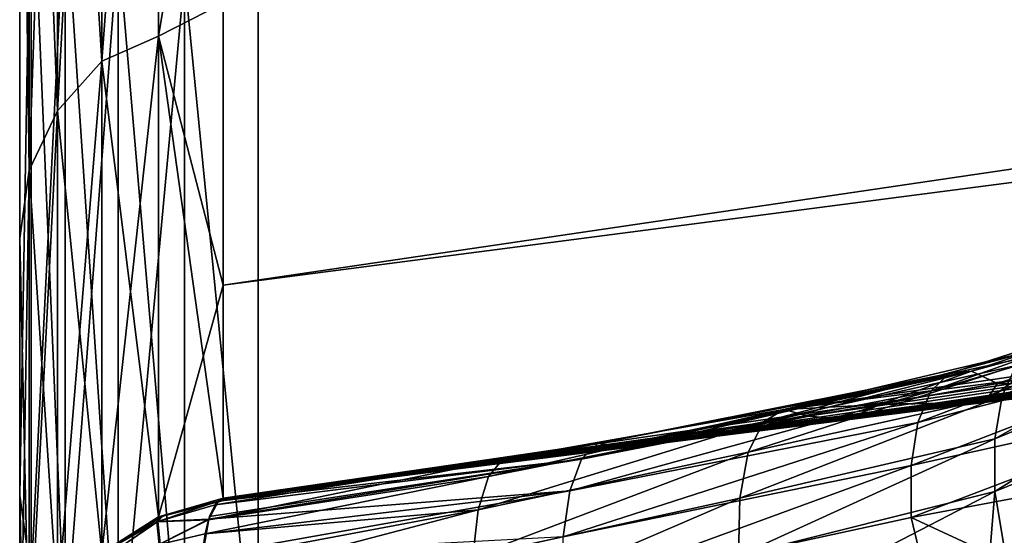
# Model space of a CAD drawing. Header units: millimetres. Extents: x -128 to 173, y -40 to 30.
# Tile 273 of 353: x 130.3 to 131.133, y -22.233 to -21.796. Entities that reach past the tile are written whole.
import ezdxf

# ---------------------------------------------------------------- set-up
doc = ezdxf.new("R2010")
doc.units = ezdxf.units.MM
doc.header["$LTSCALE"] = 56.728605
for name, color, linetype in [('253', 7, 'CONTINUOUS'), ('254', 7, 'CONTINUOUS'), ('255', 7, 'CONTINUOUS'), ('256', 7, 'CONTINUOUS'), ('258', 7, 'CONTINUOUS'), ('262', 7, 'CONTINUOUS'), ('272', 7, 'CONTINUOUS'), ('273', 7, 'CONTINUOUS'), ('274', 7, 'CONTINUOUS'), ('275', 7, 'CONTINUOUS'), ('279', 7, 'CONTINUOUS'), ('280', 7, 'CONTINUOUS'), ('282', 7, 'CONTINUOUS'), ('283', 7, 'CONTINUOUS')]:
    doc.layers.add(name, color=color, linetype=linetype)

msp = doc.modelspace()

# ---------------------------------------------------------------- linework, layer by layer
at = {"layer": '253', "color": 7, "linetype": 'CONTINUOUS'}
for points in [[(130.3, -21.98124, -5.22685), (130.3, -21.33495, -7.43736), (130.3, -21.55372, -7.42948), (130.3, -21.98124, -5.22685)], [(130.3, -21.335, 7.43723), (130.3, -21.98126, 5.22676), (130.3, -21.55356, 7.42995), (130.3, -21.335, 7.43723)], [(130.3, -21.55356, 7.42995), (130.3, -21.98126, 5.22676), (130.3, -22.19906, 5.19248), (130.3, -21.55356, 7.42995)], [(130.3, -22.19913, -5.19219), (130.3, -21.98124, -5.22685), (130.3, -21.55372, -7.42948), (130.3, -22.19913, -5.19219)], [(130.3, -22.3978, -2.97209), (130.3, -21.98124, -5.22685), (130.3, -22.19913, -5.19219), (130.3, -22.3978, -2.97209)], [(130.3, -21.98126, 5.22676), (130.3, -22.3978, 2.97209), (130.3, -22.19906, 5.19248), (130.3, -21.98126, 5.22676)], [(130.3, -22.19906, 5.19248), (130.3, -22.3978, 2.97209), (130.3, -22.61293, 2.90093), (130.3, -22.19906, 5.19248)], [(130.3, -22.61293, -2.90094), (130.3, -22.3978, -2.97209), (130.3, -22.19913, -5.19219), (130.3, -22.61293, -2.90094)]]:
    msp.add_3dface(points, dxfattribs=at)
at = {"layer": '254', "color": 7, "linetype": 'CONTINUOUS'}
for points in [[(171.83563, -21.38841, -7.41575), (171.83563, -22.03288, -5.19709), (130.50175, -21.74289, -7.49438), (171.83563, -21.38841, -7.41575)], [(171.83563, -22.03288, 5.19709), (171.83563, -21.38841, 7.41575), (130.50175, -21.74289, 7.49438), (171.83563, -22.03288, 5.19709)], [(130.50175, -21.74289, -7.49438), (171.83563, -22.03288, -5.19709), (130.50175, -22.39387, -5.2377), (130.50175, -21.74289, -7.49438)], [(130.50175, -22.39387, 5.2377), (171.83563, -22.03288, 5.19709), (130.50175, -21.74289, 7.49438), (130.50175, -22.39387, 5.2377)], [(171.83563, -22.03288, -5.19709), (171.83563, -22.44785, -2.9243), (130.50175, -22.39387, -5.2377), (171.83563, -22.03288, -5.19709)], [(171.83563, -22.44785, 2.9243), (171.83563, -22.03288, 5.19709), (130.50175, -22.39387, 5.2377), (171.83563, -22.44785, 2.9243)]]:
    msp.add_3dface(points, dxfattribs=at)
at = {"layer": '255', "color": 7, "linetype": 'CONTINUOUS'}
msp.add_3dface([(131.34082, -22.16409, 2.37451), (131.26896, -22.26465, 2.39933), (131.12029, -22.2485, 2.47632), (131.34082, -22.16409, 2.37451)], dxfattribs=at)
at = {"layer": '256', "color": 7, "linetype": 'CONTINUOUS'}
for points in [[(142.18459, -20.49452, -3.24607), (142.18459, -20.29654, -4.31429), (130.47217, -22.02083, -4.08254), (142.18459, -20.49452, -3.24607)], [(130.47217, -22.02083, -4.08254), (142.18459, -20.29654, -4.31429), (130.47217, -21.78206, -5.20826), (130.47217, -22.02083, -4.08254)], [(142.18459, -20.29654, 4.31429), (142.18459, -20.49452, 3.24607), (130.47217, -22.02083, 4.08254), (142.18459, -20.29654, 4.31429)], [(130.47217, -21.78206, 5.20826), (142.18459, -20.29654, 4.31429), (130.47217, -22.02083, 4.08254), (130.47217, -21.78206, 5.20826)], [(130.59656, -22.18578, -2.93132), (142.18459, -20.49452, -3.24607), (130.47217, -22.20146, -2.94603), (130.59656, -22.18578, -2.93132)], [(130.47217, -22.20146, -2.94603), (142.18459, -20.49452, -3.24607), (130.47217, -22.02083, -4.08254), (130.47217, -22.20146, -2.94603)], [(142.18459, -20.49452, 3.24607), (142.18459, -20.63635, 2.16874), (130.47217, -22.20146, 2.94603), (142.18459, -20.49452, 3.24607)], [(130.47217, -22.02083, 4.08254), (142.18459, -20.49452, 3.24607), (130.47217, -22.20146, 2.94603), (130.47217, -22.02083, 4.08254)], [(130.71975, -22.17025, -2.91663), (142.18459, -20.49452, -3.24607), (130.59656, -22.18578, -2.93132), (130.71975, -22.17025, -2.91663)], [(130.84173, -22.15489, -2.90196), (142.18459, -20.49452, -3.24607), (130.71975, -22.17025, -2.91663), (130.84173, -22.15489, -2.90196)], [(130.9625, -22.13968, -2.88731), (142.18459, -20.49452, -3.24607), (130.84173, -22.15489, -2.90196), (130.9625, -22.13968, -2.88731)], [(131.08206, -22.12464, -2.87268), (142.18459, -20.49452, -3.24607), (130.9625, -22.13968, -2.88731), (131.08206, -22.12464, -2.87268)], [(131.20041, -22.10976, -2.85808), (142.18459, -20.49452, -3.24607), (131.08206, -22.12464, -2.87268), (131.20041, -22.10976, -2.85808)], [(130.47217, -22.20146, 2.94603), (142.18459, -20.63635, 2.16874), (130.59558, -22.1859, 2.93144), (130.47217, -22.20146, 2.94603)], [(130.59558, -22.1859, 2.93144), (142.18459, -20.63635, 2.16874), (130.71781, -22.1705, 2.91686), (130.59558, -22.1859, 2.93144)], [(130.71781, -22.1705, 2.91686), (142.18459, -20.63635, 2.16874), (130.83884, -22.15525, 2.90231), (130.71781, -22.1705, 2.91686)], [(130.83884, -22.15525, 2.90231), (142.18459, -20.63635, 2.16874), (130.95868, -22.14016, 2.88778), (130.83884, -22.15525, 2.90231)], [(130.95868, -22.14016, 2.88778), (142.18459, -20.63635, 2.16874), (131.07733, -22.12524, 2.87327), (130.95868, -22.14016, 2.88778)], [(131.07733, -22.12524, 2.87327), (142.18459, -20.63635, 2.16874), (131.19479, -22.11047, 2.85878), (131.07733, -22.12524, 2.87327)]]:
    msp.add_3dface(points, dxfattribs=at)
at = {"layer": '258', "color": 7, "linetype": 'CONTINUOUS'}
for points in [[(130.3, -21.55356, 7.42995), (130.3, -22.19906, 5.19248), (130.30984, -21.63763, 7.37575), (130.3, -21.55356, 7.42995)], [(130.3, -22.19913, -5.19219), (130.3, -21.55372, -7.42948), (130.30984, -21.63763, -7.37575), (130.3, -22.19913, -5.19219)], [(130.3, -22.19913, -5.19219), (130.30984, -21.63763, -7.37575), (130.30984, -22.2683, -5.16835), (130.3, -22.19913, -5.19219)], [(130.3, -22.19906, 5.19248), (130.30984, -22.2683, 5.16835), (130.30984, -21.63763, 7.37575), (130.3, -22.19906, 5.19248)], [(130.30984, -22.2683, 5.16835), (130.33853, -21.6907, 7.39384), (130.30984, -21.63763, 7.37575), (130.30984, -22.2683, 5.16835)], [(130.33853, -21.6907, -7.39384), (130.33853, -22.32291, -5.18103), (130.30984, -21.63763, -7.37575), (130.33853, -21.6907, -7.39384)], [(130.30984, -21.63763, -7.37575), (130.33853, -22.32291, -5.18103), (130.30984, -22.2683, -5.16835), (130.30984, -21.63763, -7.37575)], [(130.33853, -22.32291, 5.18103), (130.33853, -21.6907, 7.39384), (130.30984, -22.2683, 5.16835), (130.33853, -22.32291, 5.18103)], [(130.33853, -22.32291, 5.18103), (130.38324, -21.73269, 7.40815), (130.33853, -21.6907, 7.39384), (130.33853, -22.32291, 5.18103)], [(130.38324, -21.73269, -7.40815), (130.38324, -22.36612, -5.19106), (130.33853, -21.6907, -7.39384), (130.38324, -21.73269, -7.40815)], [(130.33853, -21.6907, -7.39384), (130.38324, -22.36612, -5.19106), (130.33853, -22.32291, -5.18103), (130.33853, -21.6907, -7.39384)], [(130.38324, -22.36612, 5.19106), (130.38324, -21.73269, 7.40815), (130.33853, -22.32291, 5.18103), (130.38324, -22.36612, 5.19106)], [(130.38324, -22.36612, 5.19106), (130.43953, -21.75943, 7.41727), (130.38324, -21.73269, 7.40815), (130.38324, -22.36612, 5.19106)], [(130.43953, -21.75943, -7.41727), (130.43953, -22.39365, -5.19745), (130.38324, -21.73269, -7.40815), (130.43953, -21.75943, -7.41727)], [(130.38324, -21.73269, -7.40815), (130.43953, -22.39365, -5.19745), (130.38324, -22.36612, -5.19106), (130.38324, -21.73269, -7.40815)], [(130.50175, -22.39387, 5.2377), (130.50175, -21.74289, 7.49438), (130.43953, -21.75943, 7.41727), (130.50175, -22.39387, 5.2377)], [(130.50175, -21.74289, -7.49438), (130.50175, -22.39387, -5.2377), (130.43953, -21.75943, -7.41727), (130.50175, -21.74289, -7.49438)], [(130.43953, -22.39365, 5.19745), (130.43953, -21.75943, 7.41727), (130.38324, -22.36612, 5.19106), (130.43953, -22.39365, 5.19745)], [(130.43953, -22.39365, 5.19745), (130.50175, -22.39387, 5.2377), (130.43953, -21.75943, 7.41727), (130.43953, -22.39365, 5.19745)], [(130.43953, -21.75943, -7.41727), (130.50175, -22.39387, -5.2377), (130.43953, -22.39365, -5.19745), (130.43953, -21.75943, -7.41727)], [(130.3, -22.19906, 5.19248), (130.3, -22.61293, 2.90093), (130.30984, -22.2683, 5.16835), (130.3, -22.19906, 5.19248)], [(130.3, -22.61293, -2.90094), (130.3, -22.19913, -5.19219), (130.30799, -22.66843, -2.90807), (130.3, -22.61293, -2.90094)], [(130.3, -22.19913, -5.19219), (130.30984, -22.2683, -5.16835), (130.30984, -22.67438, -2.90883), (130.3, -22.19913, -5.19219)], [(130.3, -22.19913, -5.19219), (130.30984, -22.67438, -2.90883), (130.30799, -22.66843, -2.90807), (130.3, -22.19913, -5.19219)]]:
    msp.add_3dface(points, dxfattribs=at)
at = {"layer": '262', "color": 7, "linetype": 'CONTINUOUS'}
for points in [[(131.1366, -22.52856, -2.53904), (130.91436, -22.60426, -2.61694), (172.41154, -22.17006, -2.54089), (131.1366, -22.52856, -2.53904)], [(172.41154, -22.17006, -2.54089), (130.91436, -22.60426, -2.61694), (172.36418, -22.2094, -2.5825), (172.41154, -22.17006, -2.54089)], [(172.36418, -22.2094, -2.5825), (130.91436, -22.60426, -2.61694), (172.31361, -22.24505, -2.61907), (172.36418, -22.2094, -2.5825)], [(130.92313, -22.60142, 2.6141), (131.14802, -22.52441, 2.53464), (172.36289, -22.21038, 2.58352), (130.92313, -22.60142, 2.6141)], [(172.31225, -22.24591, 2.61994), (130.92313, -22.60142, 2.6141), (172.36289, -22.21038, 2.58352), (172.31225, -22.24591, 2.61994)]]:
    msp.add_3dface(points, dxfattribs=at)
at = {"layer": '272', "color": 7, "linetype": 'CONTINUOUS'}
for points in [[(131.02752, -22.12193, -2.78719), (131.14167, -22.10152, -2.75785), (131.11606, -22.1203, -2.81659), (131.02752, -22.12193, -2.78719)], [(131.02802, -22.12185, 2.78707), (131.11603, -22.1203, 2.8166), (131.12702, -22.10426, 2.76172), (131.02802, -22.12185, 2.78707)], [(131.11603, -22.1203, 2.8166), (131.23166, -22.10587, 2.80328), (131.12702, -22.10426, 2.76172), (131.11603, -22.1203, 2.8166)], [(131.11606, -22.1203, -2.81659), (131.14167, -22.10152, -2.75785), (131.23169, -22.10587, -2.80328), (131.11606, -22.1203, -2.81659)], [(131.12702, -22.10426, 2.76172), (131.23166, -22.10587, 2.80328), (131.14168, -22.10152, 2.75785), (131.12702, -22.10426, 2.76172)], [(131.07733, -22.12524, 2.87327), (131.19479, -22.11047, 2.85878), (131.11603, -22.1203, 2.8166), (131.07733, -22.12524, 2.87327)], [(131.20041, -22.10976, -2.85808), (131.08206, -22.12464, -2.87268), (131.11606, -22.1203, -2.81659), (131.20041, -22.10976, -2.85808)], [(131.11603, -22.1203, 2.8166), (131.19479, -22.11047, 2.85878), (131.23166, -22.10587, 2.80328), (131.11603, -22.1203, 2.8166)], [(131.20041, -22.10976, -2.85808), (131.11606, -22.1203, -2.81659), (131.23169, -22.10587, -2.80328), (131.20041, -22.10976, -2.85808)], [(131.00039, -22.13474, 2.82979), (131.07733, -22.12524, 2.87327), (131.11603, -22.1203, 2.8166), (131.00039, -22.13474, 2.82979)], [(131.00039, -22.13474, 2.82979), (131.11603, -22.1203, 2.8166), (131.02802, -22.12185, 2.78707), (131.00039, -22.13474, 2.82979)], [(131.08206, -22.12464, -2.87268), (131.00042, -22.13474, -2.82978), (131.11606, -22.1203, -2.81659), (131.08206, -22.12464, -2.87268)], [(131.00042, -22.13474, -2.82978), (131.02752, -22.12193, -2.78719), (131.11606, -22.1203, -2.81659), (131.00042, -22.13474, -2.82978)], [(130.93071, -22.13776, 2.81048), (131.00039, -22.13474, 2.82979), (131.02802, -22.12185, 2.78707), (130.93071, -22.13776, 2.81048)], [(130.95868, -22.14016, 2.88778), (131.07733, -22.12524, 2.87327), (131.00039, -22.13474, 2.82979), (130.95868, -22.14016, 2.88778)], [(131.08206, -22.12464, -2.87268), (130.9625, -22.13968, -2.88731), (131.00042, -22.13474, -2.82978), (131.08206, -22.12464, -2.87268)], [(130.96752, -22.13189, -2.80182), (131.02752, -22.12193, -2.78719), (131.00042, -22.13474, -2.82978), (130.96752, -22.13189, -2.80182)], [(130.82691, -22.15358, -2.83383), (130.93017, -22.13784, -2.8106), (130.88476, -22.14918, -2.84285), (130.82691, -22.15358, -2.83383)], [(130.82744, -22.1535, 2.83371), (130.88473, -22.14919, 2.84285), (130.93071, -22.13776, 2.81048), (130.82744, -22.1535, 2.83371)], [(130.88473, -22.14919, 2.84285), (130.95868, -22.14016, 2.88778), (131.00039, -22.13474, 2.82979), (130.88473, -22.14919, 2.84285)], [(130.88473, -22.14919, 2.84285), (131.00039, -22.13474, 2.82979), (130.93071, -22.13776, 2.81048), (130.88473, -22.14919, 2.84285)], [(130.93017, -22.13784, -2.8106), (130.96752, -22.13189, -2.80182), (130.88476, -22.14918, -2.84285), (130.93017, -22.13784, -2.8106)], [(130.88476, -22.14918, -2.84285), (130.96752, -22.13189, -2.80182), (131.00042, -22.13474, -2.82978), (130.88476, -22.14918, -2.84285)], [(130.9625, -22.13968, -2.88731), (130.88476, -22.14918, -2.84285), (131.00042, -22.13474, -2.82978), (130.9625, -22.13968, -2.88731)], [(130.83884, -22.15525, 2.90231), (130.95868, -22.14016, 2.88778), (130.88473, -22.14919, 2.84285), (130.83884, -22.15525, 2.90231)], [(130.9625, -22.13968, -2.88731), (130.84173, -22.15489, -2.90196), (130.88476, -22.14918, -2.84285), (130.9625, -22.13968, -2.88731)], [(130.84173, -22.15489, -2.90196), (130.71975, -22.17025, -2.91663), (130.76909, -22.16364, -2.85579), (130.84173, -22.15489, -2.90196)], [(130.72374, -22.16842, -2.8553), (130.82691, -22.15358, -2.83383), (130.76909, -22.16364, -2.85579), (130.72374, -22.16842, -2.8553)], [(130.76906, -22.16364, 2.85579), (130.83884, -22.15525, 2.90231), (130.88473, -22.14919, 2.84285), (130.76906, -22.16364, 2.85579)], [(130.76906, -22.16364, 2.85579), (130.88473, -22.14919, 2.84285), (130.80605, -22.15665, 2.83832), (130.76906, -22.16364, 2.85579)], [(130.84173, -22.15489, -2.90196), (130.76909, -22.16364, -2.85579), (130.88476, -22.14918, -2.84285), (130.84173, -22.15489, -2.90196)], [(130.76909, -22.16364, -2.85579), (130.82691, -22.15358, -2.83383), (130.88476, -22.14918, -2.84285), (130.76909, -22.16364, -2.85579)], [(130.80605, -22.15665, 2.83832), (130.88473, -22.14919, 2.84285), (130.82744, -22.1535, 2.83371), (130.80605, -22.15665, 2.83832)], [(130.71773, -22.16926, 2.85649), (130.76906, -22.16364, 2.85579), (130.80605, -22.15665, 2.83832), (130.71773, -22.16926, 2.85649)], [(130.71781, -22.1705, 2.91686), (130.83884, -22.15525, 2.90231), (130.76906, -22.16364, 2.85579), (130.71781, -22.1705, 2.91686)], [(130.59558, -22.1859, 2.93144), (130.71781, -22.1705, 2.91686), (130.60091, -22.18524, 2.87849), (130.59558, -22.1859, 2.93144)], [(130.71975, -22.17025, -2.91663), (130.59656, -22.18578, -2.93132), (130.65424, -22.17802, -2.8687), (130.71975, -22.17025, -2.91663)], [(130.60091, -22.18524, 2.87849), (130.71781, -22.1705, 2.91686), (130.65423, -22.17802, 2.8687), (130.60091, -22.18524, 2.87849)], [(130.65423, -22.17802, 2.8687), (130.71781, -22.1705, 2.91686), (130.76906, -22.16364, 2.85579), (130.65423, -22.17802, 2.8687)], [(130.65423, -22.17802, 2.8687), (130.76906, -22.16364, 2.85579), (130.71773, -22.16926, 2.85649), (130.65423, -22.17802, 2.8687)], [(130.71975, -22.17025, -2.91663), (130.65424, -22.17802, -2.8687), (130.76909, -22.16364, -2.85579), (130.71975, -22.17025, -2.91663)], [(130.65424, -22.17802, -2.8687), (130.71727, -22.16932, -2.85658), (130.76909, -22.16364, -2.85579), (130.65424, -22.17802, -2.8687)], [(130.71727, -22.16932, -2.85658), (130.72374, -22.16842, -2.8553), (130.76909, -22.16364, -2.85579), (130.71727, -22.16932, -2.85658)], [(130.65424, -22.17802, -2.8687), (130.59656, -22.18578, -2.93132), (130.60063, -22.18528, -2.87854), (130.65424, -22.17802, -2.8687)], [(130.59656, -22.18578, -2.93132), (130.47217, -22.20146, -2.94603), (130.47724, -22.20162, -2.89969), (130.59656, -22.18578, -2.93132)], [(130.47217, -22.20146, 2.94603), (130.59558, -22.1859, 2.93144), (130.47452, -22.20287, 2.92305), (130.47217, -22.20146, 2.94603)], [(130.59558, -22.1859, 2.93144), (130.47724, -22.20162, 2.89969), (130.47452, -22.20287, 2.92305), (130.59558, -22.1859, 2.93144)], [(130.47724, -22.20162, 2.89969), (130.59558, -22.1859, 2.93144), (130.60091, -22.18524, 2.87849), (130.47724, -22.20162, 2.89969)], [(130.60063, -22.18528, -2.87854), (130.59656, -22.18578, -2.93132), (130.47724, -22.20162, -2.89969), (130.60063, -22.18528, -2.87854)], [(130.47724, -22.20162, -2.89969), (130.47217, -22.20146, -2.94603), (130.47452, -22.20287, -2.92305), (130.47724, -22.20162, -2.89969)]]:
    msp.add_3dface(points, dxfattribs=at)
at = {"layer": '273', "color": 7, "linetype": 'CONTINUOUS'}
for points in [[(130.3694, -21.83129, -5.20264), (130.3694, -21.18791, -7.39901), (130.33192, -21.8732, -5.21263), (130.3694, -21.83129, -5.20264)], [(130.33192, -21.8732, -5.21263), (130.3694, -21.18791, -7.39901), (130.33192, -21.22858, -7.41321), (130.33192, -21.8732, -5.21263)], [(130.3694, -21.18791, 7.39901), (130.3694, -21.83129, 5.20264), (130.33192, -21.22858, 7.41321), (130.3694, -21.18791, 7.39901)], [(130.41754, -21.8102, -5.15844), (130.41754, -21.1839, -7.31688), (130.3694, -21.83129, -5.20264), (130.41754, -21.8102, -5.15844)], [(130.3694, -21.83129, -5.20264), (130.41754, -21.1839, -7.31688), (130.3694, -21.18791, -7.39901), (130.3694, -21.83129, -5.20264)], [(130.41754, -21.1839, 7.31688), (130.41754, -21.8102, 5.15844), (130.3694, -21.83129, 5.20264), (130.41754, -21.1839, 7.31688)], [(130.3694, -21.18791, 7.39901), (130.41754, -21.1839, 7.31688), (130.3694, -21.83129, 5.20264), (130.3694, -21.18791, 7.39901)], [(130.41754, -21.1839, 7.31688), (130.47217, -21.78206, 5.20826), (130.41754, -21.8102, 5.15844), (130.41754, -21.1839, 7.31688)], [(130.41754, -21.8102, -5.15844), (130.47217, -21.48578, -6.32024), (130.41754, -21.1839, -7.31688), (130.41754, -21.8102, -5.15844)], [(130.33192, -21.8732, -5.21263), (130.33192, -21.22858, -7.41321), (130.30814, -21.92371, -5.22466), (130.33192, -21.8732, -5.21263)], [(130.30814, -21.92371, -5.22466), (130.33192, -21.22858, -7.41321), (130.30814, -21.2776, -7.43033), (130.30814, -21.92371, -5.22466)], [(130.33192, -21.22858, 7.41321), (130.33192, -21.8732, 5.21263), (130.30814, -21.2776, 7.43033), (130.33192, -21.22858, 7.41321)], [(130.33192, -21.22858, 7.41321), (130.3694, -21.83129, 5.20264), (130.33192, -21.8732, 5.21263), (130.33192, -21.22858, 7.41321)], [(130.3, -21.335, 7.43723), (130.30814, -21.2776, 7.43033), (130.30814, -21.92371, 5.22466), (130.3, -21.335, 7.43723)], [(130.3, -21.33495, -7.43736), (130.30814, -21.92371, -5.22466), (130.30814, -21.2776, -7.43033), (130.3, -21.33495, -7.43736)], [(130.30814, -21.2776, 7.43033), (130.33192, -21.8732, 5.21263), (130.30814, -21.92371, 5.22466), (130.30814, -21.2776, 7.43033)], [(130.3, -21.33495, -7.43736), (130.3, -21.98124, -5.22685), (130.30814, -21.92371, -5.22466), (130.3, -21.33495, -7.43736)], [(130.3, -21.98126, 5.22676), (130.3, -21.335, 7.43723), (130.30814, -21.92371, 5.22466), (130.3, -21.98126, 5.22676)], [(130.47217, -21.78206, -5.20826), (130.47217, -21.48578, -6.32024), (130.41754, -21.8102, -5.15844), (130.47217, -21.78206, -5.20826)], [(130.47217, -21.78206, 5.20826), (130.47217, -22.02083, 4.08254), (130.41754, -21.8102, 5.15844), (130.47217, -21.78206, 5.20826)], [(130.47217, -22.02083, -4.08254), (130.47217, -21.78206, -5.20826), (130.41754, -21.8102, -5.15844), (130.47217, -22.02083, -4.08254)], [(130.41754, -22.21717, -2.94812), (130.41754, -21.8102, -5.15844), (130.3694, -22.24764, -2.95216), (130.41754, -22.21717, -2.94812)], [(130.3694, -22.24764, -2.95216), (130.41754, -21.8102, -5.15844), (130.3694, -21.83129, -5.20264), (130.3694, -22.24764, -2.95216)], [(130.41754, -21.8102, 5.15844), (130.41754, -22.21717, 2.94812), (130.3694, -21.83129, 5.20264), (130.41754, -21.8102, 5.15844)], [(130.47217, -22.02083, 4.08254), (130.47217, -22.20146, 2.94603), (130.41754, -21.8102, 5.15844), (130.47217, -22.02083, 4.08254)], [(130.41754, -21.8102, 5.15844), (130.47217, -22.20146, 2.94603), (130.41754, -22.21717, 2.94812), (130.41754, -21.8102, 5.15844)], [(130.41754, -22.21717, -2.94812), (130.47217, -22.02083, -4.08254), (130.41754, -21.8102, -5.15844), (130.41754, -22.21717, -2.94812)], [(130.3694, -22.24764, -2.95216), (130.3694, -21.83129, -5.20264), (130.33192, -22.29035, -2.95783), (130.3694, -22.24764, -2.95216)], [(130.33192, -22.29035, -2.95783), (130.3694, -21.83129, -5.20264), (130.33192, -21.8732, -5.21263), (130.33192, -22.29035, -2.95783)], [(130.3694, -21.83129, 5.20264), (130.3694, -22.24764, 2.95216), (130.33192, -21.8732, 5.21263), (130.3694, -21.83129, 5.20264)], [(130.3694, -21.83129, 5.20264), (130.41754, -22.21717, 2.94812), (130.3694, -22.24764, 2.95216), (130.3694, -21.83129, 5.20264)], [(130.33192, -22.29035, -2.95783), (130.33192, -21.8732, -5.21263), (130.30814, -22.34182, -2.96466), (130.33192, -22.29035, -2.95783)], [(130.30814, -22.34182, -2.96466), (130.33192, -21.8732, -5.21263), (130.30814, -21.92371, -5.22466), (130.30814, -22.34182, -2.96466)], [(130.33192, -21.8732, 5.21263), (130.33192, -22.29035, 2.95783), (130.30814, -21.92371, 5.22466), (130.33192, -21.8732, 5.21263)], [(130.33192, -21.8732, 5.21263), (130.3694, -22.24764, 2.95216), (130.33192, -22.29035, 2.95783), (130.33192, -21.8732, 5.21263)], [(130.3, -21.98126, 5.22676), (130.30814, -21.92371, 5.22466), (130.30814, -22.34182, 2.96466), (130.3, -21.98126, 5.22676)], [(130.3, -21.98124, -5.22685), (130.3, -22.3978, -2.97209), (130.30814, -21.92371, -5.22466), (130.3, -21.98124, -5.22685)], [(130.3, -22.3978, -2.97209), (130.30814, -22.34182, -2.96466), (130.30814, -21.92371, -5.22466), (130.3, -22.3978, -2.97209)], [(130.30814, -21.92371, 5.22466), (130.33192, -22.29035, 2.95783), (130.30814, -22.34182, 2.96466), (130.30814, -21.92371, 5.22466)], [(130.3, -22.3978, 2.97209), (130.3, -21.98126, 5.22676), (130.30814, -22.34182, 2.96466), (130.3, -22.3978, 2.97209)], [(130.47217, -22.20146, -2.94603), (130.47217, -22.02083, -4.08254), (130.41754, -22.21717, -2.94812), (130.47217, -22.20146, -2.94603)]]:
    msp.add_3dface(points, dxfattribs=at)
at = {"layer": '274', "color": 7, "linetype": 'CONTINUOUS'}
for points in [[(130.47217, -22.20146, 2.94603), (130.47452, -22.20287, 2.92305), (130.41754, -22.21717, 2.94812), (130.47217, -22.20146, 2.94603)], [(130.41754, -22.21717, 2.94812), (130.47452, -22.20287, 2.92305), (130.42113, -22.21646, 2.89826), (130.41754, -22.21717, 2.94812)], [(130.47452, -22.20287, 2.92305), (130.47724, -22.20162, 2.89969), (130.42113, -22.21646, 2.89826), (130.47452, -22.20287, 2.92305)], [(130.3694, -22.24764, 2.95216), (130.41754, -22.21717, 2.94812), (130.42113, -22.21646, 2.89826), (130.3694, -22.24764, 2.95216)], [(130.37166, -22.24672, 2.89537), (130.3694, -22.24764, 2.95216), (130.42113, -22.21646, 2.89826), (130.37166, -22.24672, 2.89537)]]:
    msp.add_3dface(points, dxfattribs=at)
at = {"layer": '275', "color": 7, "linetype": 'CONTINUOUS'}
for points in [[(130.47452, -22.20287, -2.92305), (130.47217, -22.20146, -2.94603), (130.41754, -22.21717, -2.94812), (130.47452, -22.20287, -2.92305)], [(130.47724, -22.20162, -2.89969), (130.47452, -22.20287, -2.92305), (130.41754, -22.21717, -2.94812), (130.47724, -22.20162, -2.89969)], [(130.47724, -22.20162, -2.89969), (130.41754, -22.21717, -2.94812), (130.42113, -22.21646, -2.89827), (130.47724, -22.20162, -2.89969)], [(130.41754, -22.21717, -2.94812), (130.3694, -22.24764, -2.95216), (130.42113, -22.21646, -2.89827), (130.41754, -22.21717, -2.94812)], [(130.42113, -22.21646, -2.89827), (130.3694, -22.24764, -2.95216), (130.37166, -22.24672, -2.89537), (130.42113, -22.21646, -2.89827)]]:
    msp.add_3dface(points, dxfattribs=at)
at = {"layer": '279', "color": 7, "linetype": 'CONTINUOUS'}
for points in [[(130.468, -22.20387, -2.85341), (130.42113, -22.21646, -2.89827), (130.41602, -22.22146, -2.84482), (130.468, -22.20387, -2.85341)], [(130.468, -22.20387, -2.85341), (130.41602, -22.22146, -2.84482), (130.46536, -22.20699, -2.83851), (130.468, -22.20387, -2.85341)], [(130.47724, -22.20162, -2.89969), (130.42113, -22.21646, -2.89827), (130.468, -22.20387, -2.85341), (130.47724, -22.20162, -2.89969)], [(130.41602, -22.22146, -2.84482), (130.4597, -22.21976, -2.80254), (130.46536, -22.20699, -2.83851), (130.41602, -22.22146, -2.84482)], [(130.42113, -22.21646, -2.89827), (130.37166, -22.24672, -2.89537), (130.41602, -22.22146, -2.84482), (130.42113, -22.21646, -2.89827)], [(130.41602, -22.22146, -2.84482), (130.37166, -22.24672, -2.89537), (130.37166, -22.252, -2.83819), (130.41602, -22.22146, -2.84482)], [(130.41602, -22.22146, -2.84482), (130.37166, -22.252, -2.83819), (130.41787, -22.24055, -2.79111), (130.41602, -22.22146, -2.84482)], [(130.41602, -22.22146, -2.84482), (130.41787, -22.24055, -2.79111), (130.4597, -22.21976, -2.80254), (130.41602, -22.22146, -2.84482)], [(130.41787, -22.24055, -2.79111), (130.45685, -22.23147, -2.78097), (130.4597, -22.21976, -2.80254), (130.41787, -22.24055, -2.79111)], [(130.45368, -22.25522, -2.75002), (130.45685, -22.23147, -2.78097), (130.41787, -22.24055, -2.79111), (130.45368, -22.25522, -2.75002)]]:
    msp.add_3dface(points, dxfattribs=at)
at = {"layer": '280', "color": 7, "linetype": 'CONTINUOUS'}
for points in [[(131.14306, -22.08902, -2.59899), (131.13097, -22.11477, -2.55454), (131.35213, -22.01054, -2.5299), (131.14306, -22.08902, -2.59899)], [(131.35213, -22.01054, -2.5299), (131.13097, -22.11477, -2.55454), (131.33613, -22.03237, -2.47897), (131.35213, -22.01054, -2.5299)], [(131.13097, -22.11477, -2.55454), (131.12481, -22.15116, -2.51683), (131.33613, -22.03237, -2.47897), (131.13097, -22.11477, -2.55454)], [(131.33613, -22.03237, -2.47897), (131.12481, -22.15116, -2.51683), (131.32862, -22.06733, -2.43372), (131.33613, -22.03237, -2.47897)], [(131.12481, -22.15116, -2.51683), (131.12502, -22.19566, -2.48847), (131.32862, -22.06733, -2.43372), (131.12481, -22.15116, -2.51683)], [(131.32862, -22.06733, -2.43372), (131.12502, -22.19566, -2.48847), (131.33024, -22.11251, -2.3979), (131.32862, -22.06733, -2.43372)], [(131.14306, -22.08902, -2.59899), (131.16025, -22.07571, -2.64708), (130.92914, -22.1366, -2.69482), (131.14306, -22.08902, -2.59899)], [(130.92914, -22.1366, -2.69482), (131.16025, -22.07571, -2.64708), (130.94648, -22.12619, -2.74857), (130.92914, -22.1366, -2.69482)], [(131.16025, -22.07571, -2.64708), (131.18134, -22.07577, -2.69545), (130.94648, -22.12619, -2.74857), (131.16025, -22.07571, -2.64708)], [(131.18134, -22.07577, -2.69545), (131.20565, -22.08903, -2.74054), (130.94648, -22.12619, -2.74857), (131.18134, -22.07577, -2.69545)], [(131.13097, -22.11477, -2.55454), (131.14306, -22.08902, -2.59899), (130.91632, -22.16234, -2.6451), (131.13097, -22.11477, -2.55454)], [(130.91632, -22.16234, -2.6451), (131.14306, -22.08902, -2.59899), (130.92914, -22.1366, -2.69482), (130.91632, -22.16234, -2.6451)], [(131.20565, -22.08903, -2.74054), (131.14167, -22.10152, -2.75785), (130.94648, -22.12619, -2.74857), (131.20565, -22.08903, -2.74054)], [(131.14167, -22.10152, -2.75785), (131.02752, -22.12193, -2.78719), (130.94648, -22.12619, -2.74857), (131.14167, -22.10152, -2.75785)], [(131.12502, -22.19566, -2.48847), (131.13309, -22.24448, -2.47082), (131.33024, -22.11251, -2.3979), (131.12502, -22.19566, -2.48847)], [(131.12481, -22.15116, -2.51683), (131.13097, -22.11477, -2.55454), (130.90907, -22.20131, -2.60354), (131.12481, -22.15116, -2.51683)], [(130.90907, -22.20131, -2.60354), (131.13097, -22.11477, -2.55454), (130.91632, -22.16234, -2.6451), (130.90907, -22.20131, -2.60354)], [(130.92914, -22.1366, -2.69482), (130.94648, -22.12619, -2.74857), (130.69645, -22.18303, -2.75157), (130.92914, -22.1366, -2.69482)], [(130.69645, -22.18303, -2.75157), (130.94648, -22.12619, -2.74857), (130.70868, -22.16843, -2.80277), (130.69645, -22.18303, -2.75157)], [(130.94648, -22.12619, -2.74857), (130.96752, -22.13189, -2.80182), (130.70868, -22.16843, -2.80277), (130.94648, -22.12619, -2.74857)], [(131.02752, -22.12193, -2.78719), (130.96752, -22.13189, -2.80182), (130.94648, -22.12619, -2.74857), (131.02752, -22.12193, -2.78719)], [(130.91632, -22.16234, -2.6451), (130.92914, -22.1366, -2.69482), (130.68778, -22.21116, -2.70556), (130.91632, -22.16234, -2.6451)], [(130.68778, -22.21116, -2.70556), (130.92914, -22.1366, -2.69482), (130.69645, -22.18303, -2.75157), (130.68778, -22.21116, -2.70556)], [(130.96752, -22.13189, -2.80182), (130.82691, -22.15358, -2.83383), (130.70868, -22.16843, -2.80277), (130.96752, -22.13189, -2.80182)], [(130.96752, -22.13189, -2.80182), (130.93017, -22.13784, -2.8106), (130.82691, -22.15358, -2.83383), (130.96752, -22.13189, -2.80182)], [(130.82691, -22.15358, -2.83383), (130.72374, -22.16842, -2.8553), (130.70868, -22.16843, -2.80277), (130.82691, -22.15358, -2.83383)], [(131.12502, -22.19566, -2.48847), (131.12481, -22.15116, -2.51683), (130.90799, -22.25027, -2.57354), (131.12502, -22.19566, -2.48847)], [(130.90799, -22.25027, -2.57354), (131.12481, -22.15116, -2.51683), (130.90907, -22.20131, -2.60354), (130.90799, -22.25027, -2.57354)], [(130.90907, -22.20131, -2.60354), (130.91632, -22.16234, -2.6451), (130.68332, -22.25072, -2.66816), (130.90907, -22.20131, -2.60354)], [(130.68332, -22.25072, -2.66816), (130.91632, -22.16234, -2.6451), (130.68778, -22.21116, -2.70556), (130.68332, -22.25072, -2.66816)], [(130.46536, -22.20699, -2.83851), (130.4597, -22.21976, -2.80254), (130.70868, -22.16843, -2.80277), (130.46536, -22.20699, -2.83851)], [(130.4597, -22.21976, -2.80254), (130.69645, -22.18303, -2.75157), (130.70868, -22.16843, -2.80277), (130.4597, -22.21976, -2.80254)], [(130.468, -22.20387, -2.85341), (130.46536, -22.20699, -2.83851), (130.70868, -22.16843, -2.80277), (130.468, -22.20387, -2.85341)], [(130.72374, -22.16842, -2.8553), (130.71727, -22.16932, -2.85658), (130.468, -22.20387, -2.85341), (130.72374, -22.16842, -2.8553)], [(130.72374, -22.16842, -2.8553), (130.468, -22.20387, -2.85341), (130.70868, -22.16843, -2.80277), (130.72374, -22.16842, -2.8553)], [(130.71727, -22.16932, -2.85658), (130.65424, -22.17802, -2.8687), (130.468, -22.20387, -2.85341), (130.71727, -22.16932, -2.85658)], [(130.65424, -22.17802, -2.8687), (130.60063, -22.18528, -2.87854), (130.468, -22.20387, -2.85341), (130.65424, -22.17802, -2.8687)], [(130.4597, -22.21976, -2.80254), (130.45685, -22.23147, -2.78097), (130.69645, -22.18303, -2.75157), (130.4597, -22.21976, -2.80254)], [(130.45685, -22.23147, -2.78097), (130.68778, -22.21116, -2.70556), (130.69645, -22.18303, -2.75157), (130.45685, -22.23147, -2.78097)], [(130.60063, -22.18528, -2.87854), (130.47724, -22.20162, -2.89969), (130.468, -22.20387, -2.85341), (130.60063, -22.18528, -2.87854)], [(130.92009, -22.30193, -2.55527), (131.12502, -22.19566, -2.48847), (130.90799, -22.25027, -2.57354), (130.92009, -22.30193, -2.55527)], [(130.92009, -22.30193, -2.55527), (131.12076, -22.24835, -2.47612), (131.12502, -22.19566, -2.48847), (130.92009, -22.30193, -2.55527)], [(131.12076, -22.24835, -2.47612), (131.13309, -22.24448, -2.47082), (131.12502, -22.19566, -2.48847), (131.12076, -22.24835, -2.47612)], [(130.6834, -22.29877, -2.64216), (130.90907, -22.20131, -2.60354), (130.68332, -22.25072, -2.66816), (130.6834, -22.29877, -2.64216)], [(130.90799, -22.25027, -2.57354), (130.90907, -22.20131, -2.60354), (130.6834, -22.29877, -2.64216), (130.90799, -22.25027, -2.57354)], [(130.45368, -22.25522, -2.75002), (130.45261, -22.27291, -2.73317), (130.68778, -22.21116, -2.70556), (130.45368, -22.25522, -2.75002)], [(130.45261, -22.27291, -2.73317), (130.68332, -22.25072, -2.66816), (130.68778, -22.21116, -2.70556), (130.45261, -22.27291, -2.73317)], [(130.45685, -22.23147, -2.78097), (130.45368, -22.25522, -2.75002), (130.68778, -22.21116, -2.70556), (130.45685, -22.23147, -2.78097)]]:
    msp.add_3dface(points, dxfattribs=at)
at = {"layer": '282', "color": 7, "linetype": 'CONTINUOUS'}
for points in [[(131.37529, -22.00365, 2.58227), (131.35212, -22.01054, 2.5299), (131.08619, -22.09584, 2.66872), (131.37529, -22.00365, 2.58227)], [(131.37529, -22.00365, 2.58227), (131.08619, -22.09584, 2.66872), (131.10528, -22.09369, 2.71639), (131.37529, -22.00365, 2.58227)], [(131.40369, -22.01227, 2.63173), (131.37529, -22.00365, 2.58227), (131.10528, -22.09369, 2.71639), (131.40369, -22.01227, 2.63173)], [(131.35212, -22.01054, 2.5299), (131.33612, -22.03237, 2.47897), (131.07067, -22.11067, 2.62202), (131.35212, -22.01054, 2.5299)], [(131.35212, -22.01054, 2.5299), (131.07067, -22.11067, 2.62202), (131.08619, -22.09584, 2.66872), (131.35212, -22.01054, 2.5299)], [(131.12702, -22.10426, 2.76172), (131.40369, -22.01227, 2.63173), (131.10528, -22.09369, 2.71639), (131.12702, -22.10426, 2.76172)], [(131.12702, -22.10426, 2.76172), (131.14168, -22.10152, 2.75785), (131.40369, -22.01227, 2.63173), (131.12702, -22.10426, 2.76172)], [(131.33612, -22.03237, 2.47897), (131.32862, -22.06733, 2.43372), (131.05973, -22.1372, 2.57938), (131.33612, -22.03237, 2.47897)], [(131.33612, -22.03237, 2.47897), (131.05973, -22.1372, 2.57938), (131.07067, -22.11067, 2.62202), (131.33612, -22.03237, 2.47897)], [(131.32862, -22.06733, 2.43372), (131.33023, -22.11251, 2.3979), (131.0541, -22.17368, 2.54362), (131.32862, -22.06733, 2.43372)], [(131.32862, -22.06733, 2.43372), (131.0541, -22.17368, 2.54362), (131.05973, -22.1372, 2.57938), (131.32862, -22.06733, 2.43372)], [(130.77528, -22.16816, 2.73434), (130.78907, -22.155, 2.786), (131.08619, -22.09584, 2.66872), (130.77528, -22.16816, 2.73434)], [(131.07067, -22.11067, 2.62202), (130.77528, -22.16816, 2.73434), (131.08619, -22.09584, 2.66872), (131.07067, -22.11067, 2.62202)], [(130.78907, -22.155, 2.786), (130.80605, -22.15665, 2.83832), (131.10528, -22.09369, 2.71639), (130.78907, -22.155, 2.786)], [(131.08619, -22.09584, 2.66872), (130.78907, -22.155, 2.786), (131.10528, -22.09369, 2.71639), (131.08619, -22.09584, 2.66872)], [(130.80605, -22.15665, 2.83832), (130.82744, -22.1535, 2.83371), (131.10528, -22.09369, 2.71639), (130.80605, -22.15665, 2.83832)], [(130.82744, -22.1535, 2.83371), (130.93071, -22.13776, 2.81048), (131.10528, -22.09369, 2.71639), (130.82744, -22.1535, 2.83371)], [(130.93071, -22.13776, 2.81048), (131.02802, -22.12185, 2.78707), (131.10528, -22.09369, 2.71639), (130.93071, -22.13776, 2.81048)], [(131.02802, -22.12185, 2.78707), (131.12702, -22.10426, 2.76172), (131.10528, -22.09369, 2.71639), (131.02802, -22.12185, 2.78707)], [(130.76527, -22.19522, 2.68743), (130.77528, -22.16816, 2.73434), (131.07067, -22.11067, 2.62202), (130.76527, -22.19522, 2.68743)], [(131.05973, -22.1372, 2.57938), (130.76527, -22.19522, 2.68743), (131.07067, -22.11067, 2.62202), (131.05973, -22.1372, 2.57938)], [(131.33023, -22.11251, 2.3979), (131.05415, -22.2177, 2.51709), (131.0541, -22.17368, 2.54362), (131.33023, -22.11251, 2.3979)], [(131.33023, -22.11251, 2.3979), (131.34082, -22.16409, 2.37451), (131.05415, -22.2177, 2.51709), (131.33023, -22.11251, 2.3979)], [(130.7598, -22.23411, 2.64883), (130.76527, -22.19522, 2.68743), (131.05973, -22.1372, 2.57938), (130.7598, -22.23411, 2.64883)], [(131.0541, -22.17368, 2.54362), (130.7598, -22.23411, 2.64883), (131.05973, -22.1372, 2.57938), (131.0541, -22.17368, 2.54362)], [(130.78907, -22.155, 2.786), (130.77528, -22.16816, 2.73434), (130.46814, -22.20376, 2.85406), (130.78907, -22.155, 2.786)], [(130.47096, -22.20187, 2.86897), (130.78907, -22.155, 2.786), (130.46814, -22.20376, 2.85406), (130.47096, -22.20187, 2.86897)], [(130.47724, -22.20162, 2.89969), (130.78907, -22.155, 2.786), (130.47096, -22.20187, 2.86897), (130.47724, -22.20162, 2.89969)], [(130.47724, -22.20162, 2.89969), (130.60091, -22.18524, 2.87849), (130.78907, -22.155, 2.786), (130.47724, -22.20162, 2.89969)], [(130.60091, -22.18524, 2.87849), (130.65423, -22.17802, 2.8687), (130.78907, -22.155, 2.786), (130.60091, -22.18524, 2.87849)], [(130.65423, -22.17802, 2.8687), (130.71773, -22.16926, 2.85649), (130.78907, -22.155, 2.786), (130.65423, -22.17802, 2.8687)], [(130.71773, -22.16926, 2.85649), (130.80605, -22.15665, 2.83832), (130.78907, -22.155, 2.786), (130.71773, -22.16926, 2.85649)], [(130.77528, -22.16816, 2.73434), (130.76527, -22.19522, 2.68743), (130.45987, -22.21924, 2.80363), (130.77528, -22.16816, 2.73434)], [(130.46064, -22.21691, 2.80892), (130.77528, -22.16816, 2.73434), (130.45987, -22.21924, 2.80363), (130.46064, -22.21691, 2.80892)], [(130.46538, -22.20698, 2.83851), (130.77528, -22.16816, 2.73434), (130.46064, -22.21691, 2.80892), (130.46538, -22.20698, 2.83851)], [(130.46814, -22.20376, 2.85406), (130.77528, -22.16816, 2.73434), (130.46538, -22.20698, 2.83851), (130.46814, -22.20376, 2.85406)], [(131.34082, -22.16409, 2.37451), (131.12029, -22.2485, 2.47632), (131.05415, -22.2177, 2.51709), (131.34082, -22.16409, 2.37451)], [(130.75929, -22.2819, 2.62147), (130.7598, -22.23411, 2.64883), (131.0541, -22.17368, 2.54362), (130.75929, -22.2819, 2.62147)], [(131.05415, -22.2177, 2.51709), (130.75929, -22.2819, 2.62147), (131.0541, -22.17368, 2.54362), (131.05415, -22.2177, 2.51709)], [(130.76527, -22.19522, 2.68743), (130.7598, -22.23411, 2.64883), (130.45416, -22.25032, 2.75547), (130.76527, -22.19522, 2.68743)], [(130.45687, -22.23147, 2.78097), (130.76527, -22.19522, 2.68743), (130.45416, -22.25032, 2.75547), (130.45687, -22.23147, 2.78097)], [(130.45987, -22.21924, 2.80363), (130.76527, -22.19522, 2.68743), (130.45687, -22.23147, 2.78097), (130.45987, -22.21924, 2.80363)], [(131.06549, -22.26475, 2.49927), (130.75929, -22.2819, 2.62147), (131.05415, -22.2177, 2.51709), (131.06549, -22.26475, 2.49927)], [(131.12029, -22.2485, 2.47632), (131.06549, -22.26475, 2.49927), (131.05415, -22.2177, 2.51709), (131.12029, -22.2485, 2.47632)]]:
    msp.add_3dface(points, dxfattribs=at)
at = {"layer": '283', "color": 7, "linetype": 'CONTINUOUS'}
for points in [[(130.42113, -22.21646, 2.89826), (130.46814, -22.20376, 2.85406), (130.41684, -22.22105, 2.84495), (130.42113, -22.21646, 2.89826)], [(130.46814, -22.20376, 2.85406), (130.45987, -22.21924, 2.80363), (130.41684, -22.22105, 2.84495), (130.46814, -22.20376, 2.85406)], [(130.42113, -22.21646, 2.89826), (130.47724, -22.20162, 2.89969), (130.46814, -22.20376, 2.85406), (130.42113, -22.21646, 2.89826)], [(130.46814, -22.20376, 2.85406), (130.46064, -22.21691, 2.80892), (130.45987, -22.21924, 2.80363), (130.46814, -22.20376, 2.85406)], [(130.46814, -22.20376, 2.85406), (130.46538, -22.20698, 2.83851), (130.46064, -22.21691, 2.80892), (130.46814, -22.20376, 2.85406)], [(130.47724, -22.20162, 2.89969), (130.47096, -22.20187, 2.86897), (130.46814, -22.20376, 2.85406), (130.47724, -22.20162, 2.89969)], [(130.37166, -22.24672, 2.89537), (130.42113, -22.21646, 2.89826), (130.41684, -22.22105, 2.84495), (130.37166, -22.24672, 2.89537)], [(130.37218, -22.25154, 2.83825), (130.37166, -22.24672, 2.89537), (130.41684, -22.22105, 2.84495), (130.37218, -22.25154, 2.83825)], [(130.37218, -22.25154, 2.83825), (130.41684, -22.22105, 2.84495), (130.41891, -22.23986, 2.79137), (130.37218, -22.25154, 2.83825)], [(130.41684, -22.22105, 2.84495), (130.45987, -22.21924, 2.80363), (130.41891, -22.23986, 2.79137), (130.41684, -22.22105, 2.84495)], [(130.45987, -22.21924, 2.80363), (130.45376, -22.25454, 2.75074), (130.41891, -22.23986, 2.79137), (130.45987, -22.21924, 2.80363)], [(130.45987, -22.21924, 2.80363), (130.45416, -22.25032, 2.75547), (130.45376, -22.25454, 2.75074), (130.45987, -22.21924, 2.80363)], [(130.45987, -22.21924, 2.80363), (130.45687, -22.23147, 2.78097), (130.45416, -22.25032, 2.75547), (130.45987, -22.21924, 2.80363)]]:
    msp.add_3dface(points, dxfattribs=at)

doc.saveas('drawing.dxf')
